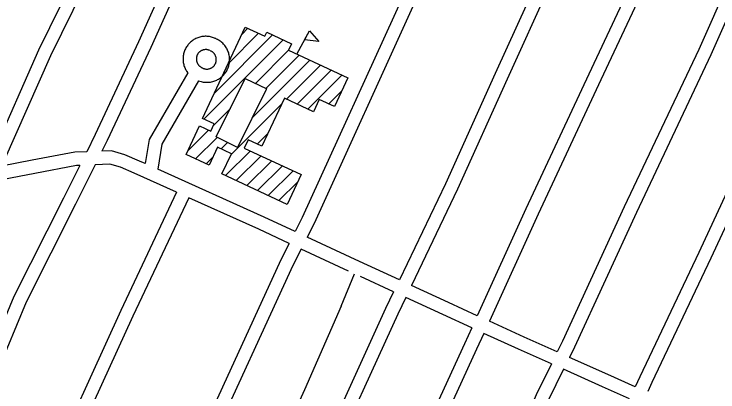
# Model space of a CAD drawing. Extents: x 3704301 to 3742427, y 506229 to 532009.
# Drawn here: x 3720045 to 3721635, y 526806 to 527660 of the extents above; entities that cross this region are included whole.
import ezdxf

# ---------------------------------------------------------------- set-up
doc = ezdxf.new("R2010")
doc.units = 0
for name, color, linetype in [('V-BLDG-OTLN', 7, 'Continuous'), ('V-ROAD-CNTR', 7, 'Continuous'), ('V-TOPO-SHOR', 7, 'Continuous')]:
    doc.layers.add(name, color=color, linetype=linetype)

msp = doc.modelspace()

# ---------------------------------------------------------------- linework, layer by layer
at = {"layer": 'V-BLDG-OTLN'}
for p, q in [((3720559.7, 527614.2), (3720573.4, 527627.9)), ((3720684.1, 527569.4), (3720712.5, 527622.2)), ((3720497.7, 527481.4), (3720629.3, 527613.1)), ((3720528.7, 527547.8), (3720597.5, 527616.7)), ((3720473.9, 527422.4), (3720653.4, 527601.8)), ((3720590.4, 527503.4), (3720665.2, 527578.3)), ((3720583.3, 527425.6), (3720713.4, 527555.7)), ((3720614.1, 527491.8), (3720689.3, 527567)), ((3720660.6, 527467.6), (3720737.5, 527544.5)), ((3720684.7, 527456.3), (3720761.5, 527533.2)), ((3720708.7, 527445.1), (3720785.6, 527521.9)), ((3720755.8, 527456.8), (3720785.3, 527486.2)), ((3720495.4, 527408.5), (3720533.9, 527447)), ((3720535.2, 527342.2), (3720650, 527457.1)), ((3720438, 527351), (3720484.7, 527397.8)), ((3720455.1, 527332.8), (3720503.7, 527381.4)), ((3720594.6, 527366.2), (3720619, 527390.7)), ((3720512.9, 527355.3), (3720527.4, 527369.8)), ((3720523.2, 527294.8), (3720579.1, 527350.8)), ((3720479.2, 527321.5), (3720494.8, 527337.1)), ((3720547.3, 527283.6), (3720603.2, 527339.5)), ((3720571.4, 527272.3), (3720627.3, 527328.3)), ((3720595.4, 527261), (3720651.4, 527317)), ((3720619.5, 527249.8), (3720675.5, 527305.7)), ((3720643.6, 527238.5), (3720686.3, 527281.2))]:
    msp.add_line(p, q, dxfattribs=at)
for points in [[(3720665.2, 527578.3), (3720799, 527515.7), (3720768.7, 527450.8), (3720734.4, 527466.8), (3720721.5, 527439.1), (3720656, 527469.7), (3720605.3, 527361.2), (3720573.8, 527375.9), (3720565.1, 527357.3), (3720693.8, 527297.2), (3720662.3, 527229.8), (3720514.9, 527298.7), (3720536.2, 527344.4), (3720505, 527359), (3720486, 527318.4), (3720434, 527342.7), (3720464.3, 527407.3), (3720489.4, 527395.6), (3720496.9, 527411.6), (3720470.7, 527423.9), (3720567.4, 527630.8), (3720611.9, 527610), (3720616.2, 527619.2), (3720672.1, 527593)], [(3720712.5, 527622.2), (3720733.5, 527597.9), (3720701.6, 527601.9)]]:
    msp.add_lwpolyline(points, close=True, dxfattribs=at)
msp.add_lwpolyline([(3720614.8, 527489.8), (3720550.3, 527358.5), (3720502.1, 527382.2), (3720567.2, 527514.8), (3720616.2, 527490.8)], dxfattribs=at)
at = {"layer": 'V-ROAD-CNTR'}
msp.add_line((3720783.8, 527000), (3720814.3, 527072.6), dxfattribs=at)
for points in [[(3720762, 528985.9), (3720744, 528942), (3720585.4, 528609.7), (3720528.5, 528501.9), (3720440.4, 528310.7), (3720251.1, 527885.1), (3720100.6, 527578.3), (3719994.8, 527340.3), (3719980, 527309)], [(3720789.9, 528974.8), (3720771.4, 528929.8), (3720612.3, 528596.2), (3720555.4, 528488.6), (3720467.7, 528298.3), (3720278.3, 527872.3), (3720127.7, 527565.6), (3720022.1, 527327.8), (3720016.5, 527316)], [(3720942.5, 528927.9), (3720920, 528876.5), (3720777.5, 528566.1), (3720701.9, 528407.5), (3720529.2, 528048.1), (3720326.7, 527597.4), (3720228.7, 527387.6), (3720209.3, 527348.8)], [(3720971.6, 528919.5), (3720947.4, 528864.3), (3720804.6, 528553.4), (3720728.9, 528394.6), (3720556.4, 528035.4), (3720354, 527584.9), (3720255.7, 527374.5), (3720243.5, 527350.1)], [(3721678.7, 528713.2), (3721657.2, 528668.8), (3721461, 528245.8), (3721381.3, 528065), (3721229.2, 527739.9), (3721132, 527525.4), (3721019.9, 527276.5), (3720915.6, 527059.1)], [(3722083, 528643.5), (3722066.8, 528609.1), (3721976.9, 528424.2), (3721822.3, 528090.8), (3721728.9, 527890), (3721592.2, 527580.2), (3721423.7, 527224), (3721284.1, 526920.3), (3721272.2, 526896.2)], [(3722113.9, 528638.7), (3722093.9, 528596.1), (3722004, 528411.3), (3721849.5, 528078.1), (3721756.2, 527877.6), (3721619.5, 527567.8), (3721450.9, 527211.3), (3721311.2, 526907.4), (3721299.6, 526883.9)], [(3722281.5, 528620.1), (3722257, 528566.4), (3722131.7, 528293.6), (3722000.4, 528006.2), (3721934.6, 527867.4), (3721826.8, 527643.7), (3721723.9, 527405.5), (3721591.9, 527120.9), (3721458.9, 526839.6), (3721448.5, 526817.4)], [(3722309.2, 528608.5), (3722284.3, 528553.9), (3722159, 528281.1), (3722027.6, 527993.6), (3721961.7, 527854.5), (3721854.1, 527631.3), (3721751.3, 527393.2), (3721619, 527108.2), (3721486, 526826.9), (3721476.5, 526806.5)], [(3721236.8, 528301), (3721167.2, 528149.8), (3720949.8, 527685.7), (3720723.4, 527187), (3720707.4, 527155.6)], [(3721165.6, 528218.1), (3721140, 528162.4), (3720922.5, 527698.3), (3720696.4, 527200.1), (3720680.2, 527168.3)], [(3721401.7, 528037.9), (3721582.2, 527963), (3721370.7, 527511.7), (3721228.9, 527207.4), (3721119, 526965.7)], [(3721389, 528010.7), (3721256.5, 527727.4), (3721159.4, 527513.1), (3721047.1, 527263.9), (3720942.9, 527046.6)], [(3721389, 528010.7), (3721541.7, 527947.3), (3721343.5, 527524.4), (3721201.6, 527219.9), (3721091.7, 526978.2)], [(3720499.8, 527605), (3720497.9, 527605.8), (3720495.7, 527606.7), (3720493.4, 527607.5), (3720491.1, 527608.1), (3720488.7, 527608.7), (3720486.4, 527609.1), (3720484, 527609.5), (3720481.6, 527609.7), (3720479.2, 527609.8), (3720476.8, 527609.8), (3720474.4, 527609.7), (3720472, 527609.4), (3720469.6, 527609.1), (3720467.2, 527608.6), (3720464.9, 527608.1), (3720462.6, 527607.4), (3720460.3, 527606.6), (3720458.1, 527605.7), (3720455.9, 527604.7), (3720453.7, 527603.6), (3720451.6, 527602.4), (3720449.6, 527601.1), (3720447.6, 527599.7), (3720445.7, 527598.2), (3720443.9, 527596.7), (3720442.2, 527595), (3720440.5, 527593.3), (3720438.9, 527591.5), (3720437.4, 527589.6), (3720436, 527587.7), (3720434.7, 527585.7), (3720433.5, 527583.6), (3720432.3, 527581.5), (3720431.3, 527579.3), (3720430.4, 527577), (3720429.6, 527574.8), (3720428.9, 527572.5), (3720428.3, 527570.2), (3720427.8, 527567.8), (3720427.4, 527565.4), (3720427.1, 527563), (3720427, 527560.6), (3720426.9, 527558.2), (3720427, 527555.8), (3720427.2, 527553.4), (3720427.5, 527551), (3720427.9, 527548.6), (3720428.4, 527546.3), (3720429.1, 527544), (3720429.8, 527541.7), (3720430.7, 527539.4), (3720431.6, 527537.2), (3720432.7, 527535.1), (3720433.8, 527533), (3720435.1, 527530.9), (3720437.8, 527526.9)], [(3720462.1, 527509), (3720467.7, 527507.4), (3720470.1, 527506.9), (3720472.4, 527506.4), (3720474.8, 527506.1), (3720477.2, 527505.9), (3720479.6, 527505.8), (3720482, 527505.8), (3720484.4, 527505.9), (3720486.8, 527506.1), (3720489.2, 527506.5), (3720491.6, 527506.9), (3720493.9, 527507.5), (3720496.2, 527508.2), (3720498.5, 527509), (3720500.8, 527509.9), (3720503, 527510.8), (3720505.1, 527511.9), (3720507.2, 527513.1), (3720509.2, 527514.4), (3720511.2, 527515.8), (3720513.1, 527517.3), (3720515, 527518.9), (3720516.7, 527520.5), (3720518.4, 527522.2), (3720520, 527524), (3720521.5, 527525.9), (3720522.9, 527527.9), (3720524.3, 527529.9), (3720525.5, 527531.9), (3720526.6, 527534.1), (3720527.7, 527536.2), (3720528.6, 527538.5), (3720529.4, 527540.7), (3720530.1, 527543), (3720530.7, 527545.4), (3720531.2, 527547.7), (3720531.6, 527550.1), (3720531.9, 527552.5), (3720532.1, 527554.9), (3720532.1, 527557.3), (3720532.1, 527559.7), (3720531.9, 527562.1), (3720531.6, 527564.5), (3720531.2, 527566.9), (3720530.7, 527569.2), (3720530.1, 527571.6), (3720529.4, 527573.9), (3720528.5, 527576.1), (3720527.6, 527578.4), (3720526.6, 527580.5), (3720525.4, 527582.7), (3720524.2, 527584.7), (3720522.8, 527586.7), (3720521.4, 527588.7), (3720519.9, 527590.5), (3720518.3, 527592.3), (3720516.6, 527594.1), (3720514.8, 527595.7), (3720513, 527597.3), (3720511.1, 527598.7), (3720509.1, 527600.1), (3720507.1, 527601.4), (3720505, 527602.6), (3720502.8, 527603.7), (3720500.7, 527604.7), (3720499.2, 527605.2)], [(3720487.6, 527577.6), (3720486.3, 527578.2), (3720485.4, 527578.5), (3720484.4, 527578.8), (3720483.5, 527579.1), (3720482.5, 527579.3), (3720481.5, 527579.5), (3720480.6, 527579.7), (3720479.6, 527579.7), (3720478.6, 527579.8), (3720477.6, 527579.8), (3720476.6, 527579.7), (3720475.6, 527579.6), (3720474.6, 527579.5), (3720473.6, 527579.3), (3720472.7, 527579.1), (3720471.7, 527578.8), (3720470.8, 527578.5), (3720469.8, 527578.1), (3720468.9, 527577.7), (3720468, 527577.2), (3720467.2, 527576.7), (3720466.3, 527576.2), (3720465.5, 527575.6), (3720464.7, 527575), (3720464, 527574.4), (3720463.3, 527573.7), (3720462.6, 527573), (3720461.9, 527572.2), (3720461.3, 527571.4), (3720460.7, 527570.6), (3720460.2, 527569.8), (3720459.6, 527568.9), (3720459.2, 527568.1), (3720458.8, 527567.2), (3720458.4, 527566.2), (3720458, 527565.3), (3720457.8, 527564.3), (3720457.5, 527563.4), (3720457.3, 527562.4), (3720457.1, 527561.4), (3720457, 527560.4), (3720457, 527559.4), (3720457, 527558.4), (3720457, 527557.4), (3720457.1, 527556.5), (3720457.2, 527555.5), (3720457.4, 527554.5), (3720457.6, 527553.5), (3720457.8, 527552.6), (3720458.1, 527551.6), (3720458.5, 527550.7), (3720458.9, 527549.8), (3720459.3, 527548.9), (3720459.8, 527548), (3720460.3, 527547.1), (3720460.9, 527546.3), (3720461.5, 527545.5), (3720462.1, 527544.7), (3720462.8, 527544), (3720463.5, 527543.3), (3720464.2, 527542.6), (3720465, 527542), (3720465.8, 527541.4), (3720466.7, 527540.8), (3720467.2, 527540.4)], [(3720467.8, 527540.1), (3720468.9, 527539.3), (3720469.7, 527538.8), (3720470.6, 527538.3), (3720471.5, 527537.8), (3720472.4, 527537.4), (3720473.3, 527537.1), (3720474.3, 527536.7), (3720475.3, 527536.5), (3720476.2, 527536.2), (3720477.2, 527536.1), (3720478.2, 527535.9), (3720479.2, 527535.8), (3720480.2, 527535.8), (3720481.2, 527535.8), (3720482.2, 527535.8), (3720483.2, 527535.9), (3720484.2, 527536.1), (3720485.2, 527536.3), (3720486.2, 527536.5), (3720487.2, 527536.8), (3720488.1, 527537.1), (3720489, 527537.5), (3720490, 527537.9), (3720490.9, 527538.4), (3720491.7, 527538.8), (3720492.6, 527539.4), (3720493.4, 527540), (3720494.2, 527540.6), (3720495, 527541.2), (3720495.7, 527541.9), (3720496.4, 527542.6), (3720497.1, 527543.4), (3720497.7, 527544.2), (3720498.3, 527545), (3720498.8, 527545.8), (3720499.4, 527546.7), (3720499.8, 527547.6), (3720500.3, 527548.5), (3720500.7, 527549.4), (3720501, 527550.4), (3720501.3, 527551.3), (3720501.5, 527552.3), (3720501.8, 527553.3), (3720501.9, 527554.3), (3720502, 527555.3), (3720502.1, 527556.3), (3720502.1, 527557.3), (3720502.1, 527558.3), (3720502, 527559.3), (3720501.9, 527560.3), (3720501.7, 527561.3), (3720501.5, 527562.2), (3720501.3, 527563.2), (3720501, 527564.2), (3720500.6, 527565.1), (3720500.2, 527566), (3720499.8, 527567), (3720499.3, 527567.8), (3720498.8, 527568.7), (3720498.3, 527569.5), (3720497.7, 527570.3), (3720497, 527571.1), (3720496.4, 527571.9), (3720495.7, 527572.6), (3720494.9, 527573.3), (3720494.2, 527573.9), (3720493.4, 527574.5), (3720492.5, 527575.1), (3720491.7, 527575.6), (3720490.8, 527576.1), (3720489.9, 527576.6), (3720488.9, 527577), (3720488.1, 527577.4)], [(3720437.8, 527526.9), (3720350.8, 527376.7), (3720341.4, 527322)], [(3720462.1, 527509), (3720379.4, 527366.3), (3720369.7, 527309.2)], [(3720209.3, 527348.8), (3720182.8, 527347.7), (3720086.3, 527329.5), (3720016.5, 527316)], [(3720341.4, 527322), (3720328.7, 527327.7), (3720295.7, 527342.2), (3720265.2, 527351), (3720243.5, 527350.1)], [(3720194, 527318.1), (3720156.9, 527243.7), (3720045.1, 527021.4), (3719935, 526757.3), (3719843.8, 526562.2), (3719706.7, 526261), (3719566.1, 525964.7), (3719551.3, 525950.6), (3719537.8, 525940.3), (3719513.7, 525929.2), (3719482.6, 525927.2), (3719375.3, 525922.6)], [(3720228.2, 527319.5), (3720183.7, 527230.2), (3720072.3, 527008.8), (3719962.5, 526745.2), (3719871, 526549.6), (3719733.9, 526248.4), (3719630.3, 526030.1)], [(3720194, 527318.1), (3720186.2, 527317.8), (3720091.9, 527300), (3720000.7, 527282.4)], [(3720412.3, 527257.2), (3720316.5, 527300.3), (3720285.5, 527314), (3720261.6, 527320.8), (3720228.2, 527319.5)], [(3720680.2, 527168.3), (3720610.5, 527200.9), (3720369.7, 527309.2)], [(3720412.3, 527257.2), (3720286.7, 526989.8), (3720109.7, 526601.3), (3720001.9, 526371.9), (3719808.2, 525952.1)], [(3720439.7, 527244.8), (3720313.9, 526977.2), (3720136.9, 526588.7), (3720029.1, 526359.3), (3719835.5, 525939.8)], [(3720666.6, 527141.6), (3720598, 527173.6), (3720439.7, 527244.8)], [(3720666.6, 527141.6), (3720647.6, 527104.5), (3720454, 526681.9), (3720274.4, 526293.4), (3720142.4, 526010.8), (3720061.8, 525837.8)], [(3720915.6, 527059.1), (3720825.3, 527100.6), (3720707.4, 527155.6)], [(3720693.8, 527128.9), (3720674.6, 527091.4), (3720481.2, 526669.4), (3720301.6, 526280.8), (3720169.6, 525998.1), (3720089.2, 525825.5)], [(3720800.8, 527078.9), (3720693.8, 527128.9)], [(3720902.6, 527032), (3720827.5, 527066.5)], [(3721091.7, 526978.2), (3721026.3, 527008.2), (3720942.9, 527046.6)], [(3720902.6, 527032), (3720884.6, 526994.5), (3720718.7, 526629.5), (3720563, 526287.1), (3720427.1, 525994.3), (3720252.7, 525611.6), (3720228.3, 525563.4), (3720130.1, 525355.2), (3719936.4, 524934.3), (3719801.4, 524637.5), (3719656.7, 524333.7), (3719612.8, 524234.1)], [(3720929.9, 527019.5), (3720911.8, 526981.8), (3720746, 526617.1), (3720590.2, 526274.6), (3720454.4, 525981.8), (3720394.1, 525849.5)], [(3721079.3, 526950.9), (3721013.8, 526980.9), (3720929.9, 527019.5)], [(3720783.8, 527000), (3720701.5, 526810.6), (3720600.6, 526588.2), (3720500.1, 526373.6), (3720403, 526173.9), (3720296.9, 525940.1), (3720218.3, 525782.9)], [(3721079.3, 526950.9), (3721063, 526914.8), (3720904.4, 526569.1), (3720779.6, 526298.7), (3720637.8, 525991.2), (3720541.6, 525783.3), (3720394.1, 525849.5)], [(3721272.2, 526896.2), (3721197.3, 526929.7), (3721119, 526965.7)], [(3721106.6, 526938.3), (3721090.2, 526902.4), (3720931.7, 526556.5), (3720806.8, 526286.1), (3720665.1, 525978.6), (3720556.3, 525743.7), (3720381.7, 525822.2)], [(3721258.9, 526869.3), (3721184.9, 526902.4), (3721106.6, 526938.3)], [(3721448.5, 526817.4), (3721386.7, 526845), (3721299.6, 526883.9)], [(3721258.9, 526869.3), (3721224.5, 526799.5), (3721065.6, 526434.7), (3720916.8, 526127), (3720754, 525776.2), (3720669.4, 525596.4), (3720661.7, 525539)], [(3721286.3, 526857), (3721251.7, 526786.8), (3721092.9, 526422.2), (3720943.9, 526114.1), (3720781.2, 525763.5), (3720698.5, 525587.8), (3720691.4, 525535)], [(3721435.7, 526790.2), (3721374.5, 526817.6), (3721286.3, 526857)]]:
    msp.add_lwpolyline(points, dxfattribs=at)
at = {"layer": 'V-TOPO-SHOR'}
for points in [[(3720499.8, 527605), (3720497.9, 527605.8), (3720495.7, 527606.7), (3720493.4, 527607.5), (3720491.1, 527608.1), (3720488.7, 527608.7), (3720486.4, 527609.1), (3720484, 527609.5), (3720481.6, 527609.7), (3720479.2, 527609.8), (3720476.8, 527609.8), (3720474.4, 527609.7), (3720472, 527609.4), (3720469.6, 527609.1), (3720467.2, 527608.6), (3720464.9, 527608.1), (3720462.6, 527607.4), (3720460.3, 527606.6), (3720458.1, 527605.7), (3720455.9, 527604.7), (3720453.7, 527603.6), (3720451.6, 527602.4), (3720449.6, 527601.1), (3720447.6, 527599.7), (3720445.7, 527598.2), (3720443.9, 527596.7), (3720442.2, 527595), (3720440.5, 527593.3), (3720438.9, 527591.5), (3720437.4, 527589.6), (3720436, 527587.7), (3720434.7, 527585.7), (3720433.5, 527583.6), (3720432.3, 527581.5), (3720431.3, 527579.3), (3720430.4, 527577), (3720429.6, 527574.8), (3720428.9, 527572.5), (3720428.3, 527570.2), (3720427.8, 527567.8), (3720427.4, 527565.4), (3720427.1, 527563), (3720427, 527560.6), (3720426.9, 527558.2), (3720427, 527555.8), (3720427.2, 527553.4), (3720427.5, 527551), (3720427.9, 527548.6), (3720428.4, 527546.3), (3720429.1, 527544), (3720429.8, 527541.7), (3720430.7, 527539.4), (3720431.6, 527537.2), (3720432.7, 527535.1), (3720433.8, 527533), (3720435.1, 527530.9), (3720437.8, 527526.9)], [(3720462.1, 527509), (3720467.7, 527507.4), (3720470.1, 527506.9), (3720472.4, 527506.4), (3720474.8, 527506.1), (3720477.2, 527505.9), (3720479.6, 527505.8), (3720482, 527505.8), (3720484.4, 527505.9), (3720486.8, 527506.1), (3720489.2, 527506.5), (3720491.6, 527506.9), (3720493.9, 527507.5), (3720496.2, 527508.2), (3720498.5, 527509), (3720500.8, 527509.9), (3720503, 527510.8), (3720505.1, 527511.9), (3720507.2, 527513.1), (3720509.2, 527514.4), (3720511.2, 527515.8), (3720513.1, 527517.3), (3720515, 527518.9), (3720516.7, 527520.5), (3720518.4, 527522.2), (3720520, 527524), (3720521.5, 527525.9), (3720522.9, 527527.9), (3720524.3, 527529.9), (3720525.5, 527531.9), (3720526.6, 527534.1), (3720527.7, 527536.2), (3720528.6, 527538.5), (3720529.4, 527540.7), (3720530.1, 527543), (3720530.7, 527545.4), (3720531.2, 527547.7), (3720531.6, 527550.1), (3720531.9, 527552.5), (3720532.1, 527554.9), (3720532.1, 527557.3), (3720532.1, 527559.7), (3720531.9, 527562.1), (3720531.6, 527564.5), (3720531.2, 527566.9), (3720530.7, 527569.2), (3720530.1, 527571.6), (3720529.4, 527573.9), (3720528.5, 527576.1), (3720527.6, 527578.4), (3720526.6, 527580.5), (3720525.4, 527582.7), (3720524.2, 527584.7), (3720522.8, 527586.7), (3720521.4, 527588.7), (3720519.9, 527590.5), (3720518.3, 527592.3), (3720516.6, 527594.1), (3720514.8, 527595.7), (3720513, 527597.3), (3720511.1, 527598.7), (3720509.1, 527600.1), (3720507.1, 527601.4), (3720505, 527602.6), (3720502.8, 527603.7), (3720500.7, 527604.7), (3720499.2, 527605.2)], [(3720487.6, 527577.6), (3720486.3, 527578.2), (3720485.4, 527578.5), (3720484.4, 527578.8), (3720483.5, 527579.1), (3720482.5, 527579.3), (3720481.5, 527579.5), (3720480.6, 527579.7), (3720479.6, 527579.7), (3720478.6, 527579.8), (3720477.6, 527579.8), (3720476.6, 527579.7), (3720475.6, 527579.6), (3720474.6, 527579.5), (3720473.6, 527579.3), (3720472.7, 527579.1), (3720471.7, 527578.8), (3720470.8, 527578.5), (3720469.8, 527578.1), (3720468.9, 527577.7), (3720468, 527577.2), (3720467.2, 527576.7), (3720466.3, 527576.2), (3720465.5, 527575.6), (3720464.7, 527575), (3720464, 527574.4), (3720463.3, 527573.7), (3720462.6, 527573), (3720461.9, 527572.2), (3720461.3, 527571.4), (3720460.7, 527570.6), (3720460.2, 527569.8), (3720459.6, 527568.9), (3720459.2, 527568.1), (3720458.8, 527567.2), (3720458.4, 527566.2), (3720458, 527565.3), (3720457.8, 527564.3), (3720457.5, 527563.4), (3720457.3, 527562.4), (3720457.1, 527561.4), (3720457, 527560.4), (3720457, 527559.4), (3720457, 527558.4), (3720457, 527557.4), (3720457.1, 527556.5), (3720457.2, 527555.5), (3720457.4, 527554.5), (3720457.6, 527553.5), (3720457.8, 527552.6), (3720458.1, 527551.6), (3720458.5, 527550.7), (3720458.9, 527549.8), (3720459.3, 527548.9), (3720459.8, 527548), (3720460.3, 527547.1), (3720460.9, 527546.3), (3720461.5, 527545.5), (3720462.1, 527544.7), (3720462.8, 527544), (3720463.5, 527543.3), (3720464.2, 527542.6), (3720465, 527542), (3720465.8, 527541.4), (3720466.7, 527540.8), (3720467.2, 527540.4)], [(3720467.8, 527540.1), (3720468.9, 527539.3), (3720469.7, 527538.8), (3720470.6, 527538.3), (3720471.5, 527537.8), (3720472.4, 527537.4), (3720473.3, 527537.1), (3720474.3, 527536.7), (3720475.3, 527536.5), (3720476.2, 527536.2), (3720477.2, 527536.1), (3720478.2, 527535.9), (3720479.2, 527535.8), (3720480.2, 527535.8), (3720481.2, 527535.8), (3720482.2, 527535.8), (3720483.2, 527535.9), (3720484.2, 527536.1), (3720485.2, 527536.3), (3720486.2, 527536.5), (3720487.2, 527536.8), (3720488.1, 527537.1), (3720489, 527537.5), (3720490, 527537.9), (3720490.9, 527538.4), (3720491.7, 527538.8), (3720492.6, 527539.4), (3720493.4, 527540), (3720494.2, 527540.6), (3720495, 527541.2), (3720495.7, 527541.9), (3720496.4, 527542.6), (3720497.1, 527543.4), (3720497.7, 527544.2), (3720498.3, 527545), (3720498.8, 527545.8), (3720499.4, 527546.7), (3720499.8, 527547.6), (3720500.3, 527548.5), (3720500.7, 527549.4), (3720501, 527550.4), (3720501.3, 527551.3), (3720501.5, 527552.3), (3720501.8, 527553.3), (3720501.9, 527554.3), (3720502, 527555.3), (3720502.1, 527556.3), (3720502.1, 527557.3), (3720502.1, 527558.3), (3720502, 527559.3), (3720501.9, 527560.3), (3720501.7, 527561.3), (3720501.5, 527562.2), (3720501.3, 527563.2), (3720501, 527564.2), (3720500.6, 527565.1), (3720500.2, 527566), (3720499.8, 527567), (3720499.3, 527567.8), (3720498.8, 527568.7), (3720498.3, 527569.5), (3720497.7, 527570.3), (3720497, 527571.1), (3720496.4, 527571.9), (3720495.7, 527572.6), (3720494.9, 527573.3), (3720494.2, 527573.9), (3720493.4, 527574.5), (3720492.5, 527575.1), (3720491.7, 527575.6), (3720490.8, 527576.1), (3720489.9, 527576.6), (3720488.9, 527577), (3720488.1, 527577.4)]]:
    msp.add_lwpolyline(points, dxfattribs=at)

doc.saveas('drawing.dxf')
